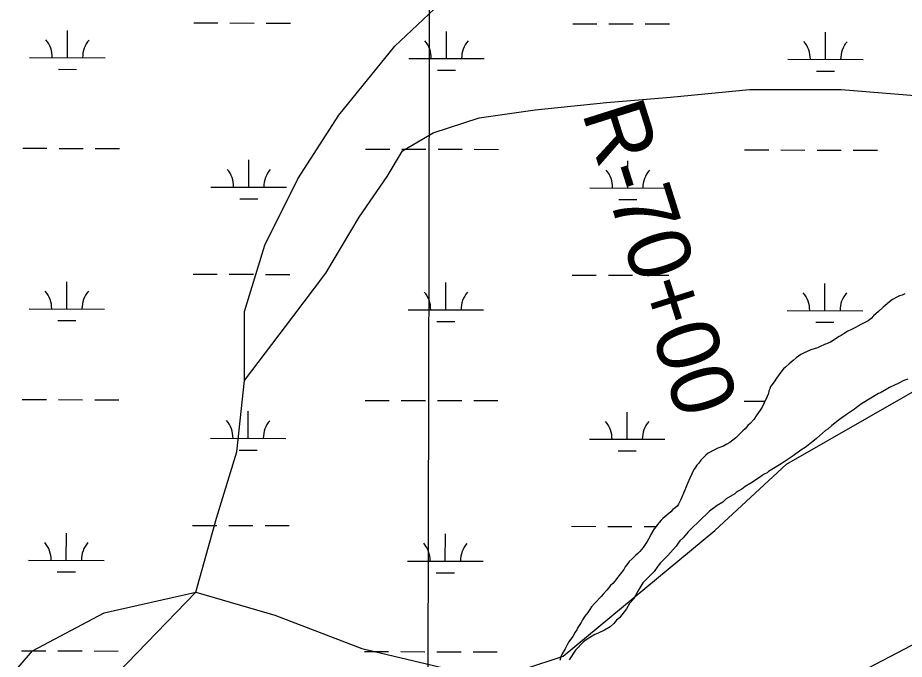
# Model space of a CAD drawing. Extents: x 3180038 to 3217926, y 922069 to 947485.
# Drawn here: x 3191568 to 3192742, y 934979 to 935828 of the extents above; entities that cross this region are included whole.
import ezdxf

# ---------------------------------------------------------------- set-up
doc = ezdxf.new("R2010")
doc.units = 0
for name, color, linetype in [('V-GRID-MAJR', 7, 'Continuous'), ('V-RIVR-RANG-IDEN', 7, 'Continuous'), ('V-SITE-VEGE', 7, 'Continuous'), ('V-TOPO-SHOR', 7, 'Continuous'), ('V-WETL-SWMP', 7, 'Continuous')]:
    doc.layers.add(name, color=color, linetype=linetype)

msp = doc.modelspace()

# ---------------------------------------------------------------- linework, layer by layer
at = {"layer": 'V-GRID-MAJR'}
msp.add_spline([(3192093.7, 927501.1), (3192108.7, 933561.5), (3192123.6, 939624.6), (3192138.6, 945687.7), (3192138.6, 945690.3)], degree=3, dxfattribs=at)
at = {"layer": 'V-SITE-VEGE'}
for points in [[(3192747, 935350), (3192741.9, 935348.2), (3192735.2, 935344.8), (3192722.6, 935338.7), (3192718.4, 935336.1), (3192710.8, 935331.8), (3192708.3, 935330.9), (3192685.6, 935317.1), (3192680.6, 935313.7), (3192676.4, 935310.2), (3192667.2, 935304.2), (3192656.3, 935296.4), (3192646.3, 935288.7), (3192641.2, 935283.6), (3192637.9, 935281.8), (3192626.2, 935271.5), (3192621.2, 935267.3), (3192611.1, 935259.5), (3192605.2, 935256.1), (3192595.2, 935248.3), (3192579.2, 935238), (3192566.7, 935230.2), (3192562.5, 935227.6), (3192560.8, 935225.9), (3192556.6, 935224.2), (3192554.1, 935222.5), (3192550.7, 935219.9), (3192539, 935212.1), (3192531.4, 935207.8), (3192527.2, 935204.4), (3192522.2, 935201.8), (3192519.7, 935200.1), (3192518, 935198.3), (3192506.3, 935191.4), (3192502.1, 935187.1), (3192494.5, 935182.8), (3192484.5, 935175.1), (3192470.3, 935161.4), (3192461.1, 935152.8), (3192456.1, 935147.7), (3192449.4, 935140), (3192445.2, 935135.7), (3192441.9, 935131.4), (3192440.2, 935128.9), (3192428.6, 935116.1)], [(3192428.6, 935116.1), (3192419.4, 935106.6), (3192416, 935102.4), (3192411.1, 935095.5), (3192396, 935080.1), (3192389.4, 935069.1), (3192383.6, 935058.9), (3192378.6, 935052.9), (3192374.5, 935046.1), (3192365.3, 935034.1), (3192361.1, 935030.7), (3192357.8, 935026.4), (3192352.8, 935022.1), (3192345.2, 935017.8), (3192336.8, 935013.5), (3192332.6, 935011.7), (3192320.9, 935004.8), (3192317.5, 935002.2), (3192306.7, 934991.1), (3192298.4, 934978.3)]]:
    msp.add_lwpolyline(points, dxfattribs=at)
at = {"layer": 'V-TOPO-SHOR'}
for points in [[(3191804.2, 935067.8), (3191831.3, 935165.8), (3191858.3, 935253.6), (3191868.4, 935348.2), (3191868.4, 935439.4), (3191895.4, 935527.2), (3191939.3, 935615.1), (3191993.4, 935699.5), (3192067.7, 935790.7), (3192135.3, 935854.9), (3192213, 935905.6), (3192273.8, 935936), (3192358.2, 935973.1), (3192419, 935976.5), (3192486.6, 935969.7), (3192533.9, 935976.5), (3192564.3, 935990), (3192594.7, 936006.9), (3192635.2, 936077.8), (3192658.9, 936088), (3192665.6, 936088), (3192678.1, 936068)], [(3191868.4, 935348.2), (3191932.6, 935432.6), (3191976.5, 935490.1), (3192020.4, 935564.4), (3192057.6, 935618.4), (3192077.8, 935652.2), (3192118.4, 935675.9), (3192179.2, 935696.1), (3192253.5, 935706.3), (3192348.1, 935716.4), (3192432.5, 935723.1), (3192537.2, 935733.3), (3192658.9, 935733.3), (3192783.8, 935723.1)], [(3192290.7, 934983.4), (3192491.6, 935149.7), (3192586.2, 935237.6), (3193011.8, 935480.8), (3193079.4, 935487.5), (3193153.7, 935393), (3193187.5, 935305.1), (3193241.5, 935291.6), (3193342.9, 935311.9), (3193424, 935365.9), (3193498.3, 935399.7), (3193599.6, 935447), (3193687.4, 935507.8)], [(3193241.5, 935291.6), (3193167.2, 935230.8), (3192836.2, 935041.6), (3192694.3, 934967.3), (3192640.3, 934913.3), (3192606.5, 934832.2), (3192586.2, 934764.7), (3192566, 934649.8), (3192559.2, 934562), (3192532.2, 934467.4), (3192518.7, 934420.1), (3192511.9, 934379.6)], [(3190821.2, 934111.9), (3190980, 934189.6), (3191125.3, 934334.8), (3191186.1, 934442.9), (3191257, 934547.6), (3191334.7, 934679.4), (3191402.3, 934784.1), (3191500.2, 934888.8), (3191588, 934990.1), (3191682.6, 935040.8), (3191804.2, 935067.8), (3191908.9, 935037.4), (3192023.8, 934993.5), (3192152.2, 934963.1), (3192240, 934966.5), (3192290.7, 934983.4)], [(3191804.2, 935067.8), (3191674.2, 934933.6), (3191559.3, 934717.4), (3191505.3, 934555.2), (3191451.2, 934426.9), (3191451.2, 934339), (3191498.5, 934325.5), (3191680.9, 934359.3), (3191802.5, 934386.3), (3191957.9, 934440.4), (3192072.8, 934541.7), (3192147.1, 934764.7), (3192194.4, 934866), (3192240, 934966.5)]]:
    msp.add_lwpolyline(points, dxfattribs=at)
at = {"layer": 'V-WETL-SWMP'}
for p, q in [((3191801.3, 935821.6), (3191833.3, 935821.5)), ((3191849.3, 935821.5), (3191881.3, 935821.4)), ((3191897.3, 935821.4), (3191929.3, 935821.3)), ((3191634.1, 935775.6), (3191634.2, 935811.6)), ((3192136, 935774.4), (3192136.1, 935810.4)), ((3192303.2, 935820.5), (3192335.2, 935820.4)), ((3192351.2, 935820.4), (3192383.2, 935820.3)), ((3192399.2, 935820.3), (3192431.2, 935820.2)), ((3192637.9, 935773.3), (3192638, 935809.3)), ((3191584.1, 935775.7), (3191684.1, 935775.4)), ((3192086, 935774.5), (3192186, 935774.3)), ((3192587.9, 935773.4), (3192687.9, 935773.2)), ((3191622.1, 935760.2), (3191646.1, 935760.1)), ((3192124, 935759), (3192148, 935759)), ((3192625.9, 935757.9), (3192649.9, 935757.8)), ((3191575, 935655.6), (3191607, 935655.6)), ((3191623, 935655.5), (3191655, 935655.4)), ((3191671, 935655.4), (3191703, 935655.3)), ((3192028.9, 935654.6), (3192060.9, 935654.5)), ((3192076.9, 935654.5), (3192108.9, 935654.4)), ((3192124.9, 935654.4), (3192156.9, 935654.3)), ((3192172.9, 935654.3), (3192204.9, 935654.2)), ((3192530.8, 935653.5), (3192562.8, 935653.4)), ((3192578.8, 935653.4), (3192610.8, 935653.3)), ((3192626.8, 935653.3), (3192658.8, 935653.2)), ((3192674.8, 935653.1), (3192706.8, 935653.1)), ((3191874.2, 935604.2), (3191874.3, 935640.2)), ((3192376.1, 935603.1), (3192376.2, 935639.1)), ((3191824.2, 935604.3), (3191924.2, 935604.1)), ((3192326.1, 935603.2), (3192426.1, 935603)), ((3191862.2, 935588.8), (3191886.2, 935588.8)), ((3192364.1, 935587.7), (3192388.1, 935587.6)), ((3191800.5, 935489), (3191832.5, 935488.9)), ((3191848.5, 935488.8), (3191880.5, 935488.8)), ((3191896.5, 935488.7), (3191928.5, 935488.7)), ((3192302.4, 935487.8), (3192334.4, 935487.7)), ((3192350.4, 935487.7), (3192382.4, 935487.6)), ((3192398.4, 935487.6), (3192430.4, 935487.5)), ((3191633.4, 935442.9), (3191633.4, 935478.9)), ((3192135.3, 935441.8), (3192135.3, 935477.8)), ((3192637.2, 935440.6), (3192637.3, 935476.6)), ((3191583.4, 935443), (3191683.4, 935442.8)), ((3192085.3, 935441.9), (3192185.3, 935441.7)), ((3192587.2, 935440.7), (3192687.2, 935440.5)), ((3191621.3, 935427.5), (3191645.3, 935427.4)), ((3192123.2, 935426.4), (3192147.2, 935426.3)), ((3192625.1, 935425.2), (3192649.1, 935425.2)), ((3191574.2, 935323), (3191606.2, 935322.9)), ((3191622.2, 935322.9), (3191654.2, 935322.8)), ((3191670.2, 935322.7), (3191702.2, 935322.7)), ((3192028.2, 935321.9), (3192060.2, 935321.9)), ((3192076.2, 935321.8), (3192108.2, 935321.8)), ((3192124.2, 935321.7), (3192156.2, 935321.7)), ((3192172.2, 935321.6), (3192204.2, 935321.5)), ((3192530.1, 935320.8), (3192557.8, 935320.7)), ((3191873.4, 935271.6), (3191873.5, 935307.5)), ((3192375.3, 935270.4), (3192375.4, 935306.4)), ((3191823.4, 935271.7), (3191923.4, 935271.4)), ((3192325.4, 935270.5), (3192425.3, 935270.3)), ((3191861.4, 935256.1), (3191885.4, 935256.1)), ((3192363.3, 935255), (3192387.3, 935255)), ((3191799.8, 935156.3), (3191831.8, 935156.2)), ((3191847.8, 935156.2), (3191879.8, 935156.1)), ((3191895.8, 935156.1), (3191927.8, 935156)), ((3192301.7, 935155.2), (3192333.7, 935155.1)), ((3192349.7, 935155), (3192381.7, 935155)), ((3192397.7, 935154.9), (3192413.5, 935154.9)), ((3191632.6, 935110.2), (3191632.7, 935146.2)), ((3192134.5, 935109.1), (3192134.6, 935145.1)), ((3191582.6, 935110.3), (3191682.6, 935110.1)), ((3192084.5, 935109.2), (3192184.5, 935109)), ((3191620.6, 935094.8), (3191644.6, 935094.8)), ((3192122.5, 935093.7), (3192146.5, 935093.6)), ((3191573.5, 934990.3), (3191605.5, 934990.2)), ((3191621.5, 934990.2), (3191653.5, 934990.1)), ((3191669.5, 934990.1), (3191701.5, 934990)), ((3192027.4, 934989.3), (3192059.4, 934989.2)), ((3192075.4, 934989.2), (3192107.4, 934989.1)), ((3192123.4, 934989.1), (3192155.4, 934989)), ((3192171.4, 934989), (3192203.4, 934988.9))]:
    msp.add_line(p, q, dxfattribs=at)
for points in [[(3192742.9, 935463.1), (3192739.3, 935461), (3192736.1, 935460.2), (3192733.3, 935458.9), (3192726.8, 935455.6), (3192722.9, 935452.4), (3192719.7, 935449.5), (3192714.5, 935445.4), (3192708.1, 935439.7), (3192701.7, 935433.6), (3192698.5, 935430.3), (3192694.5, 935427), (3192684.9, 935422.1), (3192677.7, 935418.3), (3192671.7, 935415.4), (3192667.7, 935413.4), (3192662.9, 935410.5), (3192658.9, 935407.6), (3192656.1, 935406.4), (3192644.5, 935399), (3192639.3, 935396.9), (3192636.5, 935395.7)], [(3192636.5, 935395.7), (3192630.9, 935393.2), (3192627.3, 935391.5), (3192618.4, 935388.6), (3192613.6, 935386.5), (3192608.8, 935384.4), (3192605.2, 935382.4), (3192599.2, 935378.3), (3192595.2, 935374.6), (3192590, 935370.1), (3192585.2, 935366), (3192582.4, 935363.5), (3192580.1, 935361.1), (3192573.3, 935351.3), (3192570.2, 935346.5), (3192565.4, 935340.7), (3192565, 935340.3), (3192564.2, 935337.1), (3192563.1, 935334.3), (3192562.3, 935331), (3192560.7, 935327), (3192556.8, 935318.5), (3192554, 935312.8), (3192551.3, 935309.1), (3192546.9, 935302.6), (3192543, 935296.5), (3192538.2, 935291.2), (3192535, 935288.4), (3192531.4, 935284.3), (3192528.6, 935281.4), (3192519.1, 935272.4), (3192511.5, 935266.3), (3192507.1, 935263.8), (3192502.7, 935261.4), (3192495.5, 935258.4), (3192489, 935255.5), (3192485.4, 935253.5), (3192482.6, 935252.2), (3192479.4, 935249.4), (3192473.1, 935242.8), (3192469.9, 935238.4), (3192467.5, 935235.9), (3192465.5, 935232.7), (3192463.5, 935230.2), (3192458.4, 935218.9), (3192455.3, 935212), (3192453.3, 935207.5), (3192451.4, 935202.3), (3192446.3, 935190.5), (3192443.2, 935184.4), (3192441.6, 935181.6), (3192438.8, 935179.5), (3192436, 935177.5), (3192433.2, 935174.2), (3192430.4, 935172.2), (3192422.4, 935165.6), (3192420.4, 935163.2), (3192417.6, 935160.3), (3192415.7, 935157.5), (3192413.7, 935155), (3192411.3, 935151.8), (3192406.6, 935144.1), (3192405.4, 935141.2), (3192401.8, 935135.1), (3192396.7, 935127), (3192392.3, 935121.7), (3192389.5, 935119.3), (3192386.7, 935116.8), (3192382, 935112.3), (3192378, 935108.6), (3192376, 935105.8), (3192372.8, 935101.7), (3192370.8, 935098.1), (3192361.3, 935085.4), (3192358.9, 935082.6), (3192356.2, 935079.3), (3192353.4, 935076.9), (3192348.2, 935070.4), (3192343.4, 935065.5), (3192340.7, 935062.2), (3192338.7, 935059.8), (3192334.7, 935055.7), (3192331.9, 935052.8), (3192328.3, 935048.7), (3192325.9, 935045.1), (3192323.2, 935041), (3192319.2, 935036.1), (3192316.4, 935031.3), (3192314.5, 935028), (3192310.1, 935021.1), (3192308.5, 935018.3), (3192306.6, 935015), (3192303.4, 935009.3), (3192301.4, 935006.9), (3192297.9, 935002), (3192296.3, 934999.2), (3192293.1, 934993.1), (3192289.2, 934986.2), (3192287.6, 934982.5), (3192286.1, 934977.3)]]:
    msp.add_lwpolyline(points, dxfattribs=at)
for centre, start, end in [((3191578.9, 935776.2), 359.099, 40.6427), ((3191689.4, 935775.9), 139.099, 180.6426), ((3192080.8, 935775), 359.099, 40.6427), ((3192191.3, 935774.8), 139.099, 180.6426), ((3192582.7, 935773.9), 359.099, 40.6427), ((3192693.2, 935773.6), 139.099, 180.6426), ((3191819, 935604.8), 359.099, 40.6427), ((3191929.4, 935604.6), 139.099, 180.6426), ((3192320.9, 935603.7), 359.099, 40.6427), ((3192431.3, 935603.4), 139.099, 180.6426), ((3191578.1, 935443.5), 359.099, 40.6427), ((3191688.6, 935443.3), 139.099, 180.6426), ((3192080, 935442.4), 359.099, 40.6427), ((3192190.5, 935442.1), 139.099, 180.6426), ((3192581.9, 935441.2), 359.099, 40.6427), ((3192692.4, 935441), 139.099, 180.6426), ((3191818.2, 935272.2), 359.099, 40.6427), ((3191928.7, 935271.9), 139.099, 180.6426), ((3192320.1, 935271), 359.099, 40.6427), ((3192430.6, 935270.8), 139.099, 180.6426), ((3191577.4, 935110.8), 359.099, 40.6427), ((3191687.8, 935110.6), 139.099, 180.6426), ((3192079.3, 935109.7), 359.099, 40.6427), ((3192189.8, 935109.5), 139.099, 180.6426)]:
    msp.add_arc(centre, 35.2, start, end, dxfattribs=at)

# ---------------------------------------------------------------- texts
at = {"layer": 'V-RIVR-RANG-IDEN'}
msp.add_text('R-70+00', height=83, rotation=287.5874, dxfattribs=at).set_placement((3192315, 935703.1))

doc.saveas('drawing.dxf')
